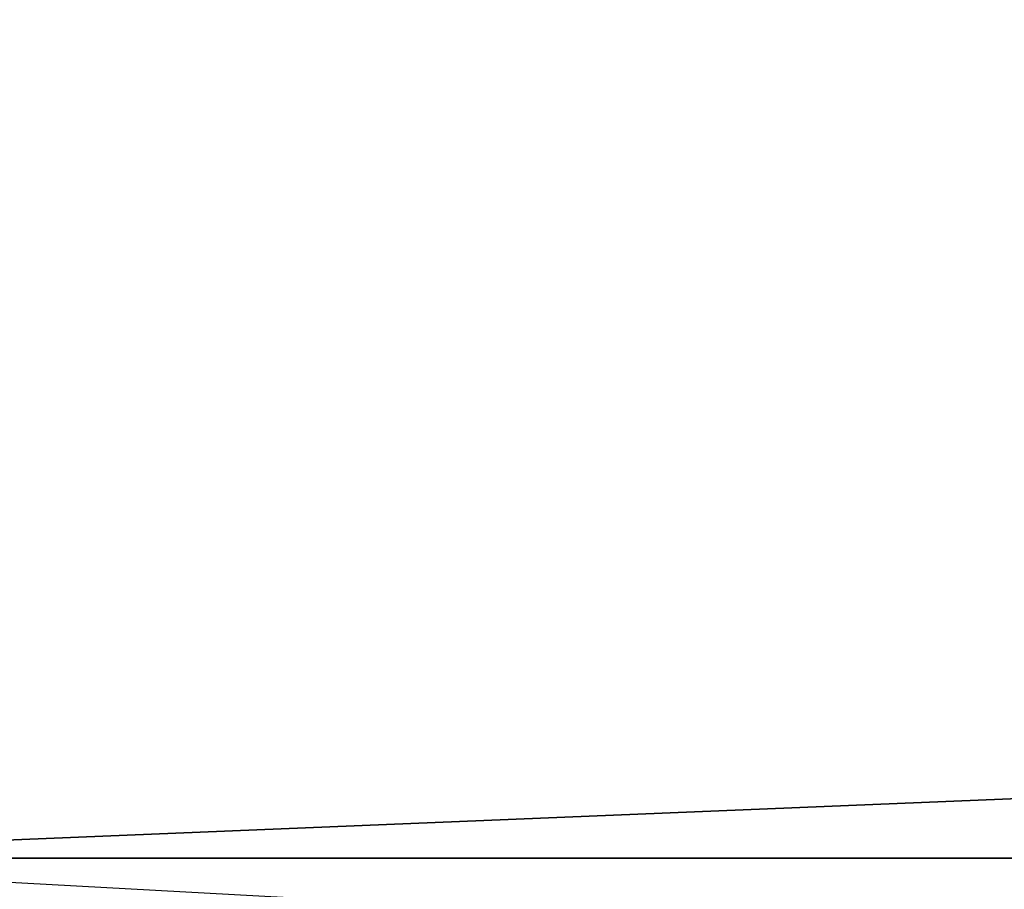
# Model space of a CAD drawing. Header units: centimetres. Extents: x 0.1 to 26.3, y 0 to 13.2.
# Tile 556 of 656: x 3.1843 to 3.18584, y 13.24268 to 13.24405. Entities that reach past the tile are written whole.
import ezdxf

# ---------------------------------------------------------------- set-up
doc = ezdxf.new("R2010")
doc.units = ezdxf.units.CM
doc.header["$LTSCALE"] = 2.54
doc.layers.get('0').update_dxf_attribs({"color": 13})

# ---------------------------------------------------------------- blocks, each defined once
blk = doc.blocks.new('Pojemnik na r_czniki papierowe CRESTO.STL')
at = {"color": 0}
for p, q in [((3.2195293, 13.2442062, 28.3685974), (3.1835873, 13.2427338, 28.3613708)), ((3.2195293, 13.2442062, 28.3685974), (3.1835873, 13.2427338, 28.3613708)), ((3.2195293, 13.2442062, 18.0685974), (3.1835873, 13.2427338, 18.0613708)), ((3.2195293, 13.2442062, 18.0685974), (3.1835873, 13.2427338, 18.0613708)), ((3.1835873, 13.2427338, 29.3386292), (3.2204258, 13.2407333, 29.3373505)), ((3.1835873, 13.2427338, 19.0386292), (3.2204258, 13.2407333, 19.0373505)), ((3.2200001, 13.2427338, 29.3345276), (3.1835873, 13.2427338, 29.3386292)), ((3.1835873, 13.2427338, 28.3613708), (3.2200001, 13.2427338, 28.3654724)), ((3.2200001, 13.2427338, 19.0345276), (3.1835873, 13.2427338, 19.0386292)), ((3.1835873, 13.2427338, 18.0613708), (3.2200001, 13.2427338, 18.0654724))]:
    blk.add_line(p, q, dxfattribs=at)
mesh = blk.add_polyface(dxfattribs=at)
corners = [(3.1833511, 13.2442062, 29.3354797), (3.2200001, 13.2427338, 29.3345276), (3.2195293, 13.2442062, 29.3314026)]
mesh.append_faces([[corners[k] for k in face] for face in [(0, 1, 2)]], dxfattribs={"color": 0})
mesh = blk.add_polyface(dxfattribs=at)
corners = [(3.1835873, 13.2427338, 29.3386292), (3.2200001, 13.2427338, 29.3345276), (3.1833511, 13.2442062, 29.3354797)]
mesh.append_faces([[corners[k] for k in face] for face in [(0, 1, 2)]], dxfattribs={"color": 0})
mesh = blk.add_polyface(dxfattribs=at)
corners = [(3.2195293, 13.2442062, 28.3685974), (3.1835873, 13.2427338, 28.3613708), (3.1833511, 13.2442062, 28.3645203)]
mesh.append_faces([[corners[k] for k in face] for face in [(0, 1, 2)]], dxfattribs={"color": 0})
mesh = blk.add_polyface(dxfattribs=at)
corners = [(3.1833511, 13.2442062, 19.0354797), (3.2200001, 13.2427338, 19.0345276), (3.2195293, 13.2442062, 19.0314026)]
mesh.append_faces([[corners[k] for k in face] for face in [(0, 1, 2)]], dxfattribs={"color": 0})
mesh = blk.add_polyface(dxfattribs=at)
corners = [(3.1835873, 13.2427338, 19.0386292), (3.2200001, 13.2427338, 19.0345276), (3.1833511, 13.2442062, 19.0354797)]
mesh.append_faces([[corners[k] for k in face] for face in [(0, 1, 2)]], dxfattribs={"color": 0})
mesh = blk.add_polyface(dxfattribs=at)
corners = [(3.2195293, 13.2442062, 18.0685974), (3.1835873, 13.2427338, 18.0613708), (3.1833511, 13.2442062, 18.0645203)]
mesh.append_faces([[corners[k] for k in face] for face in [(0, 1, 2)]], dxfattribs={"color": 0})
mesh = blk.add_polyface(dxfattribs=at)
corners = [(3.2195293, 13.2442062, 28.3685974), (3.2200001, 13.2427338, 28.3654724), (3.1835873, 13.2427338, 28.3613708)]
mesh.append_faces([[corners[k] for k in face] for face in [(0, 1, 2)]], dxfattribs={"color": 0})
mesh = blk.add_polyface(dxfattribs=at)
corners = [(3.2195293, 13.2442062, 18.0685974), (3.2200001, 13.2427338, 18.0654724), (3.1835873, 13.2427338, 18.0613708)]
mesh.append_faces([[corners[k] for k in face] for face in [(0, 1, 2)]], dxfattribs={"color": 0})

msp = doc.modelspace()

# ---------------------------------------------------------------- block references
at = {"color": 0}
msp.add_blockref('Pojemnik na r_czniki papierowe CRESTO.STL', (0, 0), dxfattribs=at)

doc.saveas('drawing.dxf')
